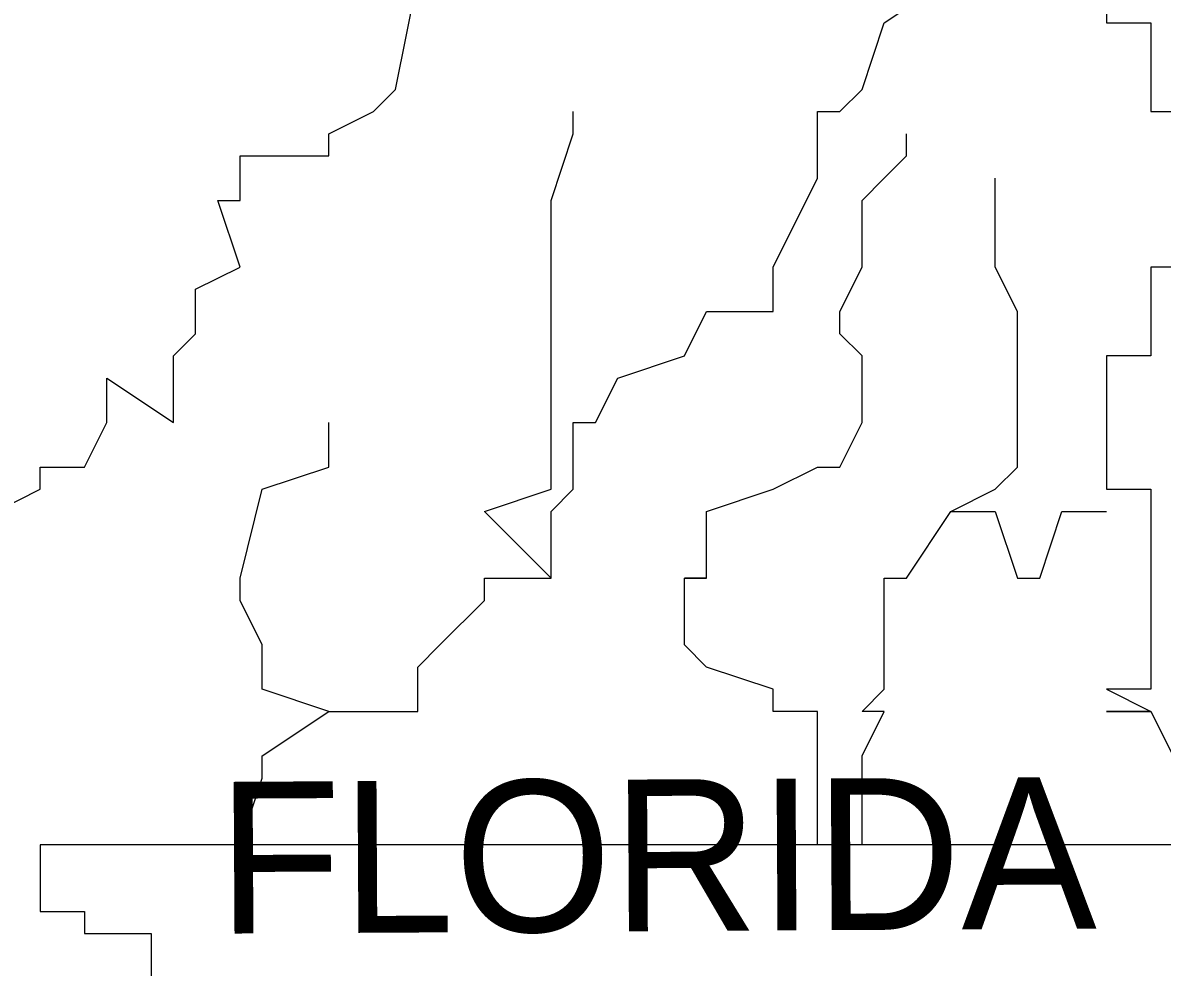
# Model space of a CAD drawing. Extents: x 2193008 to 2198143, y 1236112 to 1237864.
# Drawn here: x 2195042.459 to 2195045.155, y 1237125.795 to 1237128.029 of the extents above; entities that cross this region are included whole.
import ezdxf

# ---------------------------------------------------------------- set-up
doc = ezdxf.new("R2010")
doc.units = 0
doc.layers.add('great seal', color=7, linetype='Continuous')

msp = doc.modelspace()

# ---------------------------------------------------------------- linework, layer by layer
at = {"layer": 'great seal'}
for points in [[(2195041.6068, 1237125.4017), (2195041.6068, 1237127.2411), (2195042.0798, 1237130.4994), (2195042.0798, 1237130.6045), (2195042.0798, 1237130.6045), (2195042.0798, 1237130.6045), (2195041.9221, 1237130.6045), (2195041.9221, 1237130.657), (2195042.0798, 1237130.657), (2195044.4972, 1237130.6045), (2195044.9702, 1237128.2396), (2195044.9702, 1237128.1345), (2195045.0227, 1237128.0819), (2195045.0227, 1237128.0294), (2195045.0227, 1237128.0294), (2195045.1278, 1237128.0294), (2195045.1278, 1237127.8717), (2195045.1278, 1237127.8192), (2195045.1804, 1237127.8192)], [(2195041.6068, 1237125.4017), (2195041.6068, 1237127.2411), (2195042.0798, 1237130.4994), (2195042.0798, 1237130.6045), (2195042.0798, 1237130.6045), (2195042.0798, 1237130.6045), (2195041.9221, 1237130.6045), (2195041.9221, 1237130.657), (2195042.0798, 1237130.657), (2195044.4972, 1237130.6045), (2195044.9702, 1237128.2396), (2195044.9702, 1237128.1345), (2195045.0227, 1237128.0819), (2195045.0227, 1237128.0294), (2195045.0227, 1237128.0294), (2195045.1278, 1237128.0294), (2195045.1278, 1237127.8717), (2195045.1278, 1237127.8192), (2195045.1804, 1237127.8192)], [(2195041.6068, 1237125.4017), (2195041.6068, 1237127.2411), (2195042.0798, 1237130.4994), (2195042.0798, 1237130.6045), (2195042.0798, 1237130.6045), (2195042.0798, 1237130.6045), (2195041.9221, 1237130.6045), (2195041.9221, 1237130.657), (2195042.0798, 1237130.657), (2195044.4972, 1237130.6045), (2195044.9702, 1237128.2396), (2195044.9702, 1237128.1345), (2195045.0227, 1237128.0819), (2195045.0227, 1237128.0294), (2195045.0227, 1237128.0294), (2195045.1278, 1237128.0294), (2195045.1278, 1237127.8717), (2195045.1278, 1237127.8192), (2195045.1804, 1237127.8192)], [(2195043.7089, 1237126.7156), (2195043.7089, 1237126.7156), (2195043.7089, 1237126.8732), (2195043.7614, 1237126.9258), (2195043.7614, 1237126.9783), (2195043.7614, 1237127.0834), (2195043.814, 1237127.0834), (2195043.8665, 1237127.1885), (2195044.0242, 1237127.2411), (2195044.0768, 1237127.3462), (2195044.2344, 1237127.3462), (2195044.2344, 1237127.4513), (2195044.3395, 1237127.6615), (2195044.3395, 1237127.7666), (2195044.3395, 1237127.7666), (2195044.3395, 1237127.8192), (2195044.3921, 1237127.8192), (2195044.4446, 1237127.8717), (2195044.4972, 1237128.0294), (2195044.6548, 1237128.1345), (2195044.7599, 1237128.187), (2195044.7599, 1237128.2396), (2195044.7599, 1237128.2921), (2195044.6548, 1237128.2921)], [(2195043.7089, 1237126.7156), (2195043.7089, 1237126.7156), (2195043.7089, 1237126.8732), (2195043.7614, 1237126.9258), (2195043.7614, 1237126.9783), (2195043.7614, 1237127.0834), (2195043.814, 1237127.0834), (2195043.8665, 1237127.1885), (2195044.0242, 1237127.2411), (2195044.0768, 1237127.3462), (2195044.2344, 1237127.3462), (2195044.2344, 1237127.4513), (2195044.3395, 1237127.6615), (2195044.3395, 1237127.7666), (2195044.3395, 1237127.7666), (2195044.3395, 1237127.8192), (2195044.3921, 1237127.8192), (2195044.4446, 1237127.8717), (2195044.4972, 1237128.0294), (2195044.6548, 1237128.1345), (2195044.7599, 1237128.187), (2195044.7599, 1237128.2396), (2195044.7599, 1237128.2921), (2195044.6548, 1237128.2921)], [(2195043.7089, 1237126.7156), (2195043.7089, 1237126.7156), (2195043.7089, 1237126.8732), (2195043.7614, 1237126.9258), (2195043.7614, 1237126.9783), (2195043.7614, 1237127.0834), (2195043.814, 1237127.0834), (2195043.8665, 1237127.1885), (2195044.0242, 1237127.2411), (2195044.0768, 1237127.3462), (2195044.2344, 1237127.3462), (2195044.2344, 1237127.4513), (2195044.3395, 1237127.6615), (2195044.3395, 1237127.7666), (2195044.3395, 1237127.7666), (2195044.3395, 1237127.8192), (2195044.3921, 1237127.8192), (2195044.4446, 1237127.8717), (2195044.4972, 1237128.0294), (2195044.6548, 1237128.1345), (2195044.7599, 1237128.187), (2195044.7599, 1237128.2396), (2195044.7599, 1237128.2921), (2195044.6548, 1237128.2921)], [(2195042.3951, 1237126.8732), (2195042.5002, 1237126.9258), (2195042.5002, 1237126.9783), (2195042.6053, 1237126.9783), (2195042.6578, 1237127.0834), (2195042.6578, 1237127.1885), (2195042.8155, 1237127.0834), (2195042.8155, 1237127.2411), (2195042.868, 1237127.2936), (2195042.868, 1237127.3462), (2195042.868, 1237127.3987), (2195042.9732, 1237127.4513), (2195042.9206, 1237127.609), (2195042.9732, 1237127.609), (2195042.9732, 1237127.7141), (2195043.1834, 1237127.7141), (2195043.1834, 1237127.7666), (2195043.1834, 1237127.7666), (2195043.2885, 1237127.8192), (2195043.341, 1237127.8717), (2195043.3936, 1237128.1345)], [(2195042.3951, 1237126.8732), (2195042.5002, 1237126.9258), (2195042.5002, 1237126.9783), (2195042.6053, 1237126.9783), (2195042.6578, 1237127.0834), (2195042.6578, 1237127.1885), (2195042.8155, 1237127.0834), (2195042.8155, 1237127.2411), (2195042.868, 1237127.2936), (2195042.868, 1237127.3462), (2195042.868, 1237127.3987), (2195042.9732, 1237127.4513), (2195042.9206, 1237127.609), (2195042.9732, 1237127.609), (2195042.9732, 1237127.7141), (2195043.1834, 1237127.7141), (2195043.1834, 1237127.7666), (2195043.1834, 1237127.7666), (2195043.2885, 1237127.8192), (2195043.341, 1237127.8717), (2195043.3936, 1237128.1345)], [(2195042.3951, 1237126.8732), (2195042.5002, 1237126.9258), (2195042.5002, 1237126.9783), (2195042.6053, 1237126.9783), (2195042.6578, 1237127.0834), (2195042.6578, 1237127.1885), (2195042.8155, 1237127.0834), (2195042.8155, 1237127.2411), (2195042.868, 1237127.2936), (2195042.868, 1237127.3462), (2195042.868, 1237127.3987), (2195042.9732, 1237127.4513), (2195042.9206, 1237127.609), (2195042.9732, 1237127.609), (2195042.9732, 1237127.7141), (2195043.1834, 1237127.7141), (2195043.1834, 1237127.7666), (2195043.1834, 1237127.7666), (2195043.2885, 1237127.8192), (2195043.341, 1237127.8717), (2195043.3936, 1237128.1345)], [(2195043.1834, 1237126.4002), (2195043.1834, 1237126.4002), (2195043.2885, 1237126.4002), (2195043.341, 1237126.4002), (2195043.3936, 1237126.4002), (2195043.3936, 1237126.4528), (2195043.3936, 1237126.5053), (2195043.4461, 1237126.5579), (2195043.5512, 1237126.663), (2195043.5512, 1237126.7156), (2195043.7089, 1237126.7156), (2195043.7089, 1237126.7156), (2195043.5512, 1237126.8732), (2195043.7089, 1237126.9258), (2195043.7089, 1237126.9783), (2195043.7089, 1237127.0834), (2195043.7089, 1237127.1885), (2195043.7089, 1237127.2411), (2195043.7089, 1237127.3462), (2195043.7089, 1237127.3462), (2195043.7089, 1237127.4513), (2195043.7089, 1237127.609), (2195043.7614, 1237127.7666), (2195043.7614, 1237127.7666), (2195043.7614, 1237127.8192)], [(2195043.1834, 1237126.4002), (2195043.1834, 1237126.4002), (2195043.2885, 1237126.4002), (2195043.341, 1237126.4002), (2195043.3936, 1237126.4002), (2195043.3936, 1237126.4528), (2195043.3936, 1237126.5053), (2195043.4461, 1237126.5579), (2195043.5512, 1237126.663), (2195043.5512, 1237126.7156), (2195043.7089, 1237126.7156), (2195043.7089, 1237126.7156), (2195043.5512, 1237126.8732), (2195043.7089, 1237126.9258), (2195043.7089, 1237126.9783), (2195043.7089, 1237127.0834), (2195043.7089, 1237127.1885), (2195043.7089, 1237127.2411), (2195043.7089, 1237127.3462), (2195043.7089, 1237127.3462), (2195043.7089, 1237127.4513), (2195043.7089, 1237127.609), (2195043.7614, 1237127.7666), (2195043.7614, 1237127.7666), (2195043.7614, 1237127.8192)], [(2195043.1834, 1237126.4002), (2195043.1834, 1237126.4002), (2195043.2885, 1237126.4002), (2195043.341, 1237126.4002), (2195043.3936, 1237126.4002), (2195043.3936, 1237126.4528), (2195043.3936, 1237126.5053), (2195043.4461, 1237126.5579), (2195043.5512, 1237126.663), (2195043.5512, 1237126.7156), (2195043.7089, 1237126.7156), (2195043.7089, 1237126.7156), (2195043.5512, 1237126.8732), (2195043.7089, 1237126.9258), (2195043.7089, 1237126.9783), (2195043.7089, 1237127.0834), (2195043.7089, 1237127.1885), (2195043.7089, 1237127.2411), (2195043.7089, 1237127.3462), (2195043.7089, 1237127.3462), (2195043.7089, 1237127.4513), (2195043.7089, 1237127.609), (2195043.7614, 1237127.7666), (2195043.7614, 1237127.7666), (2195043.7614, 1237127.8192)], [(2195044.3395, 1237126.0849), (2195044.3395, 1237126.2426), (2195044.3395, 1237126.2951), (2195044.3395, 1237126.4002), (2195044.3395, 1237126.4002), (2195044.2344, 1237126.4002), (2195044.2344, 1237126.4528), (2195044.0768, 1237126.5053), (2195044.0242, 1237126.5579), (2195044.0242, 1237126.663), (2195044.0242, 1237126.7156), (2195044.0768, 1237126.7156), (2195044.0242, 1237126.7156), (2195044.0768, 1237126.7156), (2195044.0768, 1237126.8732), (2195044.2344, 1237126.9258), (2195044.3395, 1237126.9783), (2195044.3395, 1237126.9783), (2195044.3921, 1237126.9783), (2195044.4446, 1237127.0834), (2195044.4446, 1237127.0834), (2195044.4446, 1237127.1885), (2195044.4446, 1237127.2411), (2195044.4446, 1237127.2411), (2195044.3921, 1237127.2936), (2195044.3921, 1237127.3462), (2195044.4446, 1237127.4513), (2195044.4446, 1237127.609), (2195044.4972, 1237127.6615), (2195044.5497, 1237127.7141), (2195044.5497, 1237127.7666)], [(2195044.3395, 1237126.0849), (2195044.3395, 1237126.2426), (2195044.3395, 1237126.2951), (2195044.3395, 1237126.4002), (2195044.3395, 1237126.4002), (2195044.2344, 1237126.4002), (2195044.2344, 1237126.4528), (2195044.0768, 1237126.5053), (2195044.0242, 1237126.5579), (2195044.0242, 1237126.663), (2195044.0242, 1237126.7156), (2195044.0768, 1237126.7156), (2195044.0242, 1237126.7156), (2195044.0768, 1237126.7156), (2195044.0768, 1237126.8732), (2195044.2344, 1237126.9258), (2195044.3395, 1237126.9783), (2195044.3395, 1237126.9783), (2195044.3921, 1237126.9783), (2195044.4446, 1237127.0834), (2195044.4446, 1237127.0834), (2195044.4446, 1237127.1885), (2195044.4446, 1237127.2411), (2195044.4446, 1237127.2411), (2195044.3921, 1237127.2936), (2195044.3921, 1237127.3462), (2195044.4446, 1237127.4513), (2195044.4446, 1237127.609), (2195044.4972, 1237127.6615), (2195044.5497, 1237127.7141), (2195044.5497, 1237127.7666)], [(2195044.3395, 1237126.0849), (2195044.3395, 1237126.2426), (2195044.3395, 1237126.2951), (2195044.3395, 1237126.4002), (2195044.3395, 1237126.4002), (2195044.2344, 1237126.4002), (2195044.2344, 1237126.4528), (2195044.0768, 1237126.5053), (2195044.0242, 1237126.5579), (2195044.0242, 1237126.663), (2195044.0242, 1237126.7156), (2195044.0768, 1237126.7156), (2195044.0242, 1237126.7156), (2195044.0768, 1237126.7156), (2195044.0768, 1237126.8732), (2195044.2344, 1237126.9258), (2195044.3395, 1237126.9783), (2195044.3395, 1237126.9783), (2195044.3921, 1237126.9783), (2195044.4446, 1237127.0834), (2195044.4446, 1237127.0834), (2195044.4446, 1237127.1885), (2195044.4446, 1237127.2411), (2195044.4446, 1237127.2411), (2195044.3921, 1237127.2936), (2195044.3921, 1237127.3462), (2195044.4446, 1237127.4513), (2195044.4446, 1237127.609), (2195044.4972, 1237127.6615), (2195044.5497, 1237127.7141), (2195044.5497, 1237127.7666)], [(2195044.6548, 1237126.8732), (2195044.6548, 1237126.8732), (2195044.7599, 1237126.9258), (2195044.8125, 1237126.9783), (2195044.8125, 1237126.9783), (2195044.8125, 1237127.0834), (2195044.8125, 1237127.1885), (2195044.8125, 1237127.2411), (2195044.8125, 1237127.2936), (2195044.8125, 1237127.3462), (2195044.7599, 1237127.4513), (2195044.7599, 1237127.4513), (2195044.7599, 1237127.6615)], [(2195044.6548, 1237126.8732), (2195044.6548, 1237126.8732), (2195044.7599, 1237126.9258), (2195044.8125, 1237126.9783), (2195044.8125, 1237126.9783), (2195044.8125, 1237127.0834), (2195044.8125, 1237127.1885), (2195044.8125, 1237127.2411), (2195044.8125, 1237127.2936), (2195044.8125, 1237127.3462), (2195044.7599, 1237127.4513), (2195044.7599, 1237127.4513), (2195044.7599, 1237127.6615)], [(2195044.6548, 1237126.8732), (2195044.6548, 1237126.8732), (2195044.7599, 1237126.9258), (2195044.8125, 1237126.9783), (2195044.8125, 1237126.9783), (2195044.8125, 1237127.0834), (2195044.8125, 1237127.1885), (2195044.8125, 1237127.2411), (2195044.8125, 1237127.2936), (2195044.8125, 1237127.3462), (2195044.7599, 1237127.4513), (2195044.7599, 1237127.4513), (2195044.7599, 1237127.6615)], [(2195045.1804, 1237127.4513), (2195045.1278, 1237127.4513), (2195045.1278, 1237127.4513), (2195045.1278, 1237127.4513), (2195045.1278, 1237127.3987), (2195045.1278, 1237127.3462), (2195045.1278, 1237127.3462), (2195045.1278, 1237127.3462), (2195045.1278, 1237127.3462), (2195045.1278, 1237127.3462), (2195045.1278, 1237127.2936), (2195045.1278, 1237127.2936), (2195045.1278, 1237127.2936), (2195045.1278, 1237127.2411), (2195045.1278, 1237127.2411), (2195045.0227, 1237127.2411), (2195045.0227, 1237127.2411), (2195045.0227, 1237127.2411), (2195045.0227, 1237127.1885), (2195045.0227, 1237127.1885), (2195045.0227, 1237127.0834), (2195045.0227, 1237127.0834), (2195045.0227, 1237127.0834), (2195045.0227, 1237127.0834), (2195045.0227, 1237127.0834), (2195045.0227, 1237127.0834), (2195045.0227, 1237127.0834), (2195045.0227, 1237126.9783), (2195045.0227, 1237126.9783), (2195045.0227, 1237126.9783), (2195045.0227, 1237126.9783), (2195045.0227, 1237126.9783), (2195045.0227, 1237126.9783), (2195045.0227, 1237126.9258), (2195045.1278, 1237126.9258), (2195045.1278, 1237126.8732), (2195045.1278, 1237126.8732), (2195045.1278, 1237126.8732), (2195045.1278, 1237126.7156), (2195045.1278, 1237126.7156), (2195045.1278, 1237126.7156), (2195045.1278, 1237126.7156), (2195045.1278, 1237126.7156), (2195045.1278, 1237126.7156), (2195045.1278, 1237126.663), (2195045.1278, 1237126.5579), (2195045.1278, 1237126.5579), (2195045.1278, 1237126.5579), (2195045.1278, 1237126.5053), (2195045.1278, 1237126.5053), (2195045.1278, 1237126.4528), (2195045.1278, 1237126.4528), (2195045.0227, 1237126.4528), (2195045.0227, 1237126.4528), (2195045.0227, 1237126.4528), (2195045.0227, 1237126.4528), (2195045.1278, 1237126.4002), (2195045.1278, 1237126.4002), (2195045.0227, 1237126.4002), (2195045.1278, 1237126.4002), (2195045.1278, 1237126.4002), (2195045.1278, 1237126.4002), (2195045.1804, 1237126.2951)], [(2195045.1804, 1237127.4513), (2195045.1278, 1237127.4513), (2195045.1278, 1237127.4513), (2195045.1278, 1237127.4513), (2195045.1278, 1237127.3987), (2195045.1278, 1237127.3462), (2195045.1278, 1237127.3462), (2195045.1278, 1237127.3462), (2195045.1278, 1237127.3462), (2195045.1278, 1237127.3462), (2195045.1278, 1237127.2936), (2195045.1278, 1237127.2936), (2195045.1278, 1237127.2936), (2195045.1278, 1237127.2411), (2195045.1278, 1237127.2411), (2195045.0227, 1237127.2411), (2195045.0227, 1237127.2411), (2195045.0227, 1237127.2411), (2195045.0227, 1237127.1885), (2195045.0227, 1237127.1885), (2195045.0227, 1237127.0834), (2195045.0227, 1237127.0834), (2195045.0227, 1237127.0834), (2195045.0227, 1237127.0834), (2195045.0227, 1237127.0834), (2195045.0227, 1237127.0834), (2195045.0227, 1237127.0834), (2195045.0227, 1237126.9783), (2195045.0227, 1237126.9783), (2195045.0227, 1237126.9783), (2195045.0227, 1237126.9783), (2195045.0227, 1237126.9783), (2195045.0227, 1237126.9783), (2195045.0227, 1237126.9258), (2195045.1278, 1237126.9258), (2195045.1278, 1237126.8732), (2195045.1278, 1237126.8732), (2195045.1278, 1237126.8732), (2195045.1278, 1237126.7156), (2195045.1278, 1237126.7156), (2195045.1278, 1237126.7156), (2195045.1278, 1237126.7156), (2195045.1278, 1237126.7156), (2195045.1278, 1237126.7156), (2195045.1278, 1237126.663), (2195045.1278, 1237126.5579), (2195045.1278, 1237126.5579), (2195045.1278, 1237126.5579), (2195045.1278, 1237126.5053), (2195045.1278, 1237126.5053), (2195045.1278, 1237126.4528), (2195045.1278, 1237126.4528), (2195045.0227, 1237126.4528), (2195045.0227, 1237126.4528), (2195045.0227, 1237126.4528), (2195045.0227, 1237126.4528), (2195045.1278, 1237126.4002), (2195045.1278, 1237126.4002), (2195045.0227, 1237126.4002), (2195045.1278, 1237126.4002), (2195045.1278, 1237126.4002), (2195045.1278, 1237126.4002), (2195045.1804, 1237126.2951)], [(2195045.1804, 1237127.4513), (2195045.1278, 1237127.4513), (2195045.1278, 1237127.4513), (2195045.1278, 1237127.4513), (2195045.1278, 1237127.3987), (2195045.1278, 1237127.3462), (2195045.1278, 1237127.3462), (2195045.1278, 1237127.3462), (2195045.1278, 1237127.3462), (2195045.1278, 1237127.3462), (2195045.1278, 1237127.2936), (2195045.1278, 1237127.2936), (2195045.1278, 1237127.2936), (2195045.1278, 1237127.2411), (2195045.1278, 1237127.2411), (2195045.0227, 1237127.2411), (2195045.0227, 1237127.2411), (2195045.0227, 1237127.2411), (2195045.0227, 1237127.1885), (2195045.0227, 1237127.1885), (2195045.0227, 1237127.0834), (2195045.0227, 1237127.0834), (2195045.0227, 1237127.0834), (2195045.0227, 1237127.0834), (2195045.0227, 1237127.0834), (2195045.0227, 1237127.0834), (2195045.0227, 1237127.0834), (2195045.0227, 1237126.9783), (2195045.0227, 1237126.9783), (2195045.0227, 1237126.9783), (2195045.0227, 1237126.9783), (2195045.0227, 1237126.9783), (2195045.0227, 1237126.9783), (2195045.0227, 1237126.9258), (2195045.1278, 1237126.9258), (2195045.1278, 1237126.8732), (2195045.1278, 1237126.8732), (2195045.1278, 1237126.8732), (2195045.1278, 1237126.7156), (2195045.1278, 1237126.7156), (2195045.1278, 1237126.7156), (2195045.1278, 1237126.7156), (2195045.1278, 1237126.7156), (2195045.1278, 1237126.7156), (2195045.1278, 1237126.663), (2195045.1278, 1237126.5579), (2195045.1278, 1237126.5579), (2195045.1278, 1237126.5579), (2195045.1278, 1237126.5053), (2195045.1278, 1237126.5053), (2195045.1278, 1237126.4528), (2195045.1278, 1237126.4528), (2195045.0227, 1237126.4528), (2195045.0227, 1237126.4528), (2195045.0227, 1237126.4528), (2195045.0227, 1237126.4528), (2195045.1278, 1237126.4002), (2195045.1278, 1237126.4002), (2195045.0227, 1237126.4002), (2195045.1278, 1237126.4002), (2195045.1278, 1237126.4002), (2195045.1278, 1237126.4002), (2195045.1804, 1237126.2951)], [(2195042.9732, 1237126.0849), (2195043.0257, 1237126.2426), (2195043.0257, 1237126.2951), (2195043.1834, 1237126.4002), (2195043.1834, 1237126.4002), (2195043.1834, 1237126.4002), (2195043.0257, 1237126.4528), (2195043.0257, 1237126.5053), (2195043.0257, 1237126.5579), (2195042.9732, 1237126.663), (2195042.9732, 1237126.7156), (2195042.9732, 1237126.7156), (2195043.0257, 1237126.9258), (2195043.1834, 1237126.9783), (2195043.1834, 1237127.0834)], [(2195042.9732, 1237126.0849), (2195043.0257, 1237126.2426), (2195043.0257, 1237126.2951), (2195043.1834, 1237126.4002), (2195043.1834, 1237126.4002), (2195043.1834, 1237126.4002), (2195043.0257, 1237126.4528), (2195043.0257, 1237126.5053), (2195043.0257, 1237126.5579), (2195042.9732, 1237126.663), (2195042.9732, 1237126.7156), (2195042.9732, 1237126.7156), (2195043.0257, 1237126.9258), (2195043.1834, 1237126.9783), (2195043.1834, 1237127.0834)], [(2195042.9732, 1237126.0849), (2195043.0257, 1237126.2426), (2195043.0257, 1237126.2951), (2195043.1834, 1237126.4002), (2195043.1834, 1237126.4002), (2195043.1834, 1237126.4002), (2195043.0257, 1237126.4528), (2195043.0257, 1237126.5053), (2195043.0257, 1237126.5579), (2195042.9732, 1237126.663), (2195042.9732, 1237126.7156), (2195042.9732, 1237126.7156), (2195043.0257, 1237126.9258), (2195043.1834, 1237126.9783), (2195043.1834, 1237127.0834)], [(2195044.4446, 1237126.0849), (2195044.4446, 1237126.2426), (2195044.4446, 1237126.2426), (2195044.4446, 1237126.2951), (2195044.4972, 1237126.4002), (2195044.4446, 1237126.4002), (2195044.4972, 1237126.4528), (2195044.4972, 1237126.5053), (2195044.4972, 1237126.5579), (2195044.4972, 1237126.5579), (2195044.4972, 1237126.663), (2195044.4972, 1237126.7156), (2195044.5497, 1237126.7156), (2195044.6548, 1237126.8732), (2195044.7599, 1237126.8732), (2195044.8125, 1237126.7156), (2195044.865, 1237126.7156), (2195044.9176, 1237126.8732), (2195044.9702, 1237126.8732), (2195045.0227, 1237126.8732)], [(2195044.4446, 1237126.0849), (2195044.4446, 1237126.2426), (2195044.4446, 1237126.2426), (2195044.4446, 1237126.2951), (2195044.4972, 1237126.4002), (2195044.4446, 1237126.4002), (2195044.4972, 1237126.4528), (2195044.4972, 1237126.5053), (2195044.4972, 1237126.5579), (2195044.4972, 1237126.5579), (2195044.4972, 1237126.663), (2195044.4972, 1237126.7156), (2195044.5497, 1237126.7156), (2195044.6548, 1237126.8732), (2195044.7599, 1237126.8732), (2195044.8125, 1237126.7156), (2195044.865, 1237126.7156), (2195044.9176, 1237126.8732), (2195044.9702, 1237126.8732), (2195045.0227, 1237126.8732)], [(2195044.4446, 1237126.0849), (2195044.4446, 1237126.2426), (2195044.4446, 1237126.2426), (2195044.4446, 1237126.2951), (2195044.4972, 1237126.4002), (2195044.4446, 1237126.4002), (2195044.4972, 1237126.4528), (2195044.4972, 1237126.5053), (2195044.4972, 1237126.5579), (2195044.4972, 1237126.5579), (2195044.4972, 1237126.663), (2195044.4972, 1237126.7156), (2195044.5497, 1237126.7156), (2195044.6548, 1237126.8732), (2195044.7599, 1237126.8732), (2195044.8125, 1237126.7156), (2195044.865, 1237126.7156), (2195044.9176, 1237126.8732), (2195044.9702, 1237126.8732), (2195045.0227, 1237126.8732)], [(2195045.1804, 1237126.0849), (2195042.5002, 1237126.0849), (2195042.5002, 1237126.0324), (2195042.5002, 1237126.0324)], [(2195045.1804, 1237126.0849), (2195042.5002, 1237126.0849), (2195042.5002, 1237126.0324), (2195042.5002, 1237126.0324)], [(2195045.1804, 1237126.0849), (2195042.5002, 1237126.0849), (2195042.5002, 1237126.0324), (2195042.5002, 1237126.0324)], [(2195042.5002, 1237126.0324), (2195042.5002, 1237125.9798), (2195042.5002, 1237125.9798), (2195042.5002, 1237125.9273), (2195042.5002, 1237125.9273), (2195042.6053, 1237125.9273), (2195042.6053, 1237125.9273), (2195042.6053, 1237125.8747), (2195042.6578, 1237125.8747), (2195042.6578, 1237125.8747), (2195042.6578, 1237125.8747), (2195042.7629, 1237125.8747), (2195042.7629, 1237125.8747), (2195042.7629, 1237125.8747), (2195042.7629, 1237125.8222), (2195042.7629, 1237125.8222), (2195042.7629, 1237125.8222), (2195042.7629, 1237125.7171)], [(2195042.5002, 1237126.0324), (2195042.5002, 1237125.9798), (2195042.5002, 1237125.9798), (2195042.5002, 1237125.9273), (2195042.5002, 1237125.9273), (2195042.6053, 1237125.9273), (2195042.6053, 1237125.9273), (2195042.6053, 1237125.8747), (2195042.6578, 1237125.8747), (2195042.6578, 1237125.8747), (2195042.6578, 1237125.8747), (2195042.7629, 1237125.8747), (2195042.7629, 1237125.8747), (2195042.7629, 1237125.8747), (2195042.7629, 1237125.8222), (2195042.7629, 1237125.8222), (2195042.7629, 1237125.8222), (2195042.7629, 1237125.7171)], [(2195042.5002, 1237126.0324), (2195042.5002, 1237125.9798), (2195042.5002, 1237125.9798), (2195042.5002, 1237125.9273), (2195042.5002, 1237125.9273), (2195042.6053, 1237125.9273), (2195042.6053, 1237125.9273), (2195042.6053, 1237125.8747), (2195042.6578, 1237125.8747), (2195042.6578, 1237125.8747), (2195042.6578, 1237125.8747), (2195042.7629, 1237125.8747), (2195042.7629, 1237125.8747), (2195042.7629, 1237125.8747), (2195042.7629, 1237125.8222), (2195042.7629, 1237125.8222), (2195042.7629, 1237125.8222), (2195042.7629, 1237125.7171)]]:
    msp.add_lwpolyline(points, dxfattribs=at)
for radius in [4.5988, 4.5988, 4.5988, 4.4778, 4.4778, 4.4778, 3.5557, 3.5557, 3.5557, 3.4444, 3.4444, 3.4444]:
    msp.add_circle((2195043.3971, 1237128.0451), radius, dxfattribs=at)

# ---------------------------------------------------------------- texts
for s, height, rotation, p in [('GEORGIA', 0.36892, 280.9296, (2195044.865, 1237130.0264)), ('GEORGIA', 0.36892, 280.9296, (2195044.865, 1237130.0264)), ('GEORGIA', 0.36892, 280.9296, (2195044.865, 1237130.0264)), ('FLORIDA', 0.35883, 0.3238, (2195042.9206, 1237125.8747)), ('FLORIDA', 0.35883, 0.3238, (2195042.9206, 1237125.8747)), ('FLORIDA', 0.35883, 0.3238, (2195042.9206, 1237125.8747))]:
    msp.add_text(s, height=height, rotation=rotation, dxfattribs=at).set_placement(p)

doc.saveas('drawing.dxf')
